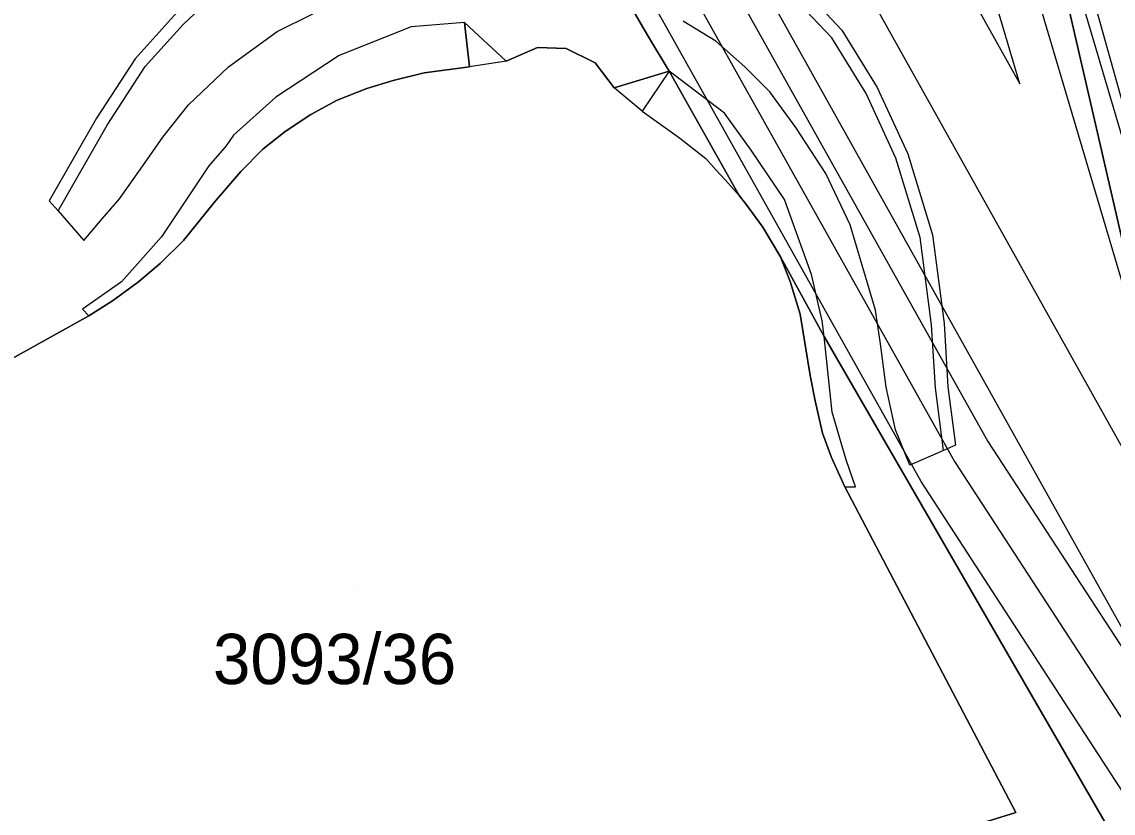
# Model space of a CAD drawing. Extents: x -264070 to -262271, y -1238894 to -1238141.
# Drawn here: x -263074.97 to -263031.59, y -1238330.23 to -1238298.77 of the extents above; entities that cross this region are included whole.
import ezdxf

# ---------------------------------------------------------------- set-up
doc = ezdxf.new("R2010")
doc.units = 0
for name, color, linetype in [('body_kn', 7, 'Continuous'), ('kladpar_druhypozemkov', 7, 'Continuous'), ('kladpar_hranice', 7, 'Continuous'), ('kladpar_parcelnecisla', 7, 'Continuous'), ('kladpar_plochy', 7, 'Continuous'), ('tarchy_linie', 7, 'Continuous'), ('zappar_hrandruhpozemk', 7, 'Continuous')]:
    doc.layers.add(name, color=color, linetype=linetype)

msp = doc.modelspace()

# ---------------------------------------------------------------- linework, layer by layer
at = {"layer": 'body_kn'}
for p, q in [((-263068.55, -1238298.88), (-263068.55, -1238298.88)), ((-263057.38, -1238298.8), (-263057.38, -1238298.8)), ((-263057.38, -1238298.8), (-263057.38, -1238298.8)), ((-263048.47, -1238298.88), (-263048.47, -1238298.88)), ((-263064.82, -1238299.16), (-263064.82, -1238299.16)), ((-263059.49, -1238298.97), (-263059.49, -1238298.97)), ((-263050.1, -1238299.31), (-263050.1, -1238299.31)), ((-263042.38, -1238299.11), (-263042.38, -1238299.11)), ((-263054.47, -1238299.8), (-263054.47, -1238299.8)), ((-263047.39, -1238299.54), (-263047.39, -1238299.54)), ((-263042.78, -1238299.41), (-263042.78, -1238299.41)), ((-263070.46, -1238300.25), (-263070.46, -1238300.25)), ((-263062.35, -1238300.11), (-263062.35, -1238300.11)), ((-263053.34, -1238299.84), (-263053.34, -1238299.84)), ((-263070.06, -1238300.55), (-263070.06, -1238300.55)), ((-263066.75, -1238300.57), (-263066.75, -1238300.57)), ((-263057.18, -1238300.57), (-263057.18, -1238300.57)), ((-263055.72, -1238300.34), (-263055.72, -1238300.34)), ((-263055.72, -1238300.34), (-263055.72, -1238300.34)), ((-263052.18, -1238300.41), (-263052.18, -1238300.41)), ((-263046.23, -1238300.56), (-263046.23, -1238300.56)), ((-263060.21, -1238301.11), (-263060.21, -1238301.11)), ((-263058.98, -1238300.8), (-263058.98, -1238300.8)), ((-263049.24, -1238300.74), (-263049.24, -1238300.74)), ((-263049.24, -1238300.74), (-263049.24, -1238300.74)), ((-263061.26, -1238301.43), (-263061.26, -1238301.43)), ((-263061.26, -1238301.43), (-263061.26, -1238301.43)), ((-263051.43, -1238301.4), (-263051.43, -1238301.4)), ((-263040.97, -1238301.38), (-263040.97, -1238301.38)), ((-263035.3, -1238301.24), (-263035.3, -1238301.24)), ((-263064.87, -1238301.77), (-263064.87, -1238301.77)), ((-263062.44, -1238301.89), (-263062.44, -1238301.89)), ((-263045.24, -1238301.56), (-263045.24, -1238301.56)), ((-263041.41, -1238301.62), (-263041.41, -1238301.62)), ((-263068.35, -1238302.07), (-263068.35, -1238302.07)), ((-263050.31, -1238302.33), (-263050.31, -1238302.33)), ((-263047.04, -1238302.4), (-263047.04, -1238302.4)), ((-263072, -1238302.61), (-263072, -1238302.61)), ((-263063.48, -1238302.46), (-263063.48, -1238302.46)), ((-263071.57, -1238302.88), (-263071.57, -1238302.88)), ((-263066.55, -1238303.28), (-263066.55, -1238303.28)), ((-263064.5, -1238303.13), (-263064.5, -1238303.13)), ((-263044.2, -1238302.98), (-263044.2, -1238302.98)), ((-263069.36, -1238303.36), (-263069.36, -1238303.36)), ((-263066.84, -1238303.7), (-263066.84, -1238303.7)), ((-263048.83, -1238303.39), (-263048.83, -1238303.39)), ((-263065.39, -1238303.84), (-263065.39, -1238303.84)), ((-263045.98, -1238303.88), (-263045.98, -1238303.88)), ((-263039.76, -1238304.02), (-263039.76, -1238304.02)), ((-263070.16, -1238304.5), (-263070.16, -1238304.5)), ((-263067.54, -1238304.5), (-263067.54, -1238304.5)), ((-263047.78, -1238304.21), (-263047.78, -1238304.21)), ((-263040.23, -1238304.2), (-263040.23, -1238304.2)), ((-263066.27, -1238304.72), (-263066.27, -1238304.72)), ((-263047.38, -1238304.66), (-263047.38, -1238304.66)), ((-263043.01, -1238304.8), (-263043.01, -1238304.8)), ((-263047.02, -1238305.05), (-263047.02, -1238305.05)), ((-263073.88, -1238305.89), (-263073.88, -1238305.89)), ((-263071.09, -1238305.81), (-263071.09, -1238305.81)), ((-263046.46, -1238305.68), (-263046.46, -1238305.68)), ((-263044.66, -1238305.84), (-263044.66, -1238305.84)), ((-263073.53, -1238306.29), (-263073.53, -1238306.29)), ((-263073.53, -1238306.29), (-263073.53, -1238306.29)), ((-263067.33, -1238305.96), (-263067.33, -1238305.96)), ((-263046.2, -1238305.99), (-263046.2, -1238305.99)), ((-263071.77, -1238306.61), (-263071.77, -1238306.61)), ((-263045.52, -1238306.94), (-263045.52, -1238306.94)), ((-263042.04, -1238306.84), (-263042.04, -1238306.84)), ((-263072.5, -1238307.47), (-263072.5, -1238307.47)), ((-263069.42, -1238307.32), (-263069.42, -1238307.32)), ((-263068.54, -1238307.47), (-263068.54, -1238307.47)), ((-263039.26, -1238307.35), (-263039.26, -1238307.35)), ((-263038.77, -1238307.24), (-263038.77, -1238307.24)), ((-263069.45, -1238308.37), (-263069.45, -1238308.37)), ((-263044.82, -1238308.12), (-263044.82, -1238308.12)), ((-263043.58, -1238308.82), (-263043.58, -1238308.82)), ((-263071, -1238309.11), (-263071, -1238309.11)), ((-263070.33, -1238309.11), (-263070.33, -1238309.11)), ((-263044.43, -1238309.1), (-263044.43, -1238309.1)), ((-263072.55, -1238310.2), (-263072.55, -1238310.2)), ((-263071.36, -1238309.87), (-263071.36, -1238309.87)), ((-263072.3, -1238310.46), (-263072.3, -1238310.46)), ((-263044.03, -1238310.39), (-263044.03, -1238310.39)), ((-263043.16, -1238310.66), (-263043.16, -1238310.66)), ((-263041.04, -1238310.23), (-263041.04, -1238310.23)), ((-263038.81, -1238310.82), (-263038.81, -1238310.82)), ((-263038.31, -1238310.77), (-263038.31, -1238310.77)), ((-263043.08, -1238311.28), (-263043.08, -1238311.28)), ((-263043.08, -1238311.28), (-263043.08, -1238311.28)), ((-263040.84, -1238311.57), (-263040.84, -1238311.57)), ((-263043.63, -1238312.83), (-263043.63, -1238312.83)), ((-263040.61, -1238313.3), (-263040.61, -1238313.3)), ((-263038.65, -1238313.32), (-263038.65, -1238313.32)), ((-263038.16, -1238313.28), (-263038.16, -1238313.28)), ((-263043.44, -1238313.84), (-263043.44, -1238313.84)), ((-263042.76, -1238314.29), (-263042.76, -1238314.29)), ((-263040.25, -1238314.99), (-263040.25, -1238314.99)), ((-263043.14, -1238315.12), (-263043.14, -1238315.12)), ((-263038.33, -1238315.81), (-263038.33, -1238315.81)), ((-263038.33, -1238315.81), (-263038.33, -1238315.81)), ((-263037.86, -1238315.6), (-263037.86, -1238315.6)), ((-263036.57, -1238315.45), (-263036.57, -1238315.45)), ((-263042.79, -1238316.09), (-263042.79, -1238316.09)), ((-263042.2, -1238316.19), (-263042.2, -1238316.19)), ((-263037.9, -1238316.25), (-263037.9, -1238316.25)), ((-263039.67, -1238316.4), (-263039.67, -1238316.4)), ((-263039.67, -1238316.4), (-263039.67, -1238316.4)), ((-263039.23, -1238317.05), (-263039.23, -1238317.05)), ((-263042.26, -1238317.26), (-263042.26, -1238317.26)), ((-263042.26, -1238317.26), (-263042.26, -1238317.26)), ((-263041.84, -1238317.26), (-263041.84, -1238317.26)), ((-263035.46, -1238330.2), (-263035.46, -1238330.2))]:
    msp.add_line(p, q, dxfattribs=at)
at = {"layer": 'kladpar_druhypozemkov'}
msp.add_line((-263061.57, -1238321.2), (-263061.57, -1238321.2), dxfattribs=at)
at = {"layer": 'kladpar_hranice'}
for points in [[(-263011.78, -1238341.08), (-263028.23, -1238312.73), (-263031.2, -1238307.61), (-263034.55, -1238293.07), (-263036.73, -1238283.58), (-263037.68, -1238277.24), (-263036.8, -1238276.02), (-263021.23, -1238269.49), (-263005.63, -1238263.53), (-262991, -1238259.57)], [(-263031.71, -1238330.94), (-263043.08, -1238311.28), (-263044.82, -1238308.12), (-263045.52, -1238306.94), (-263046.2, -1238305.99), (-263046.46, -1238305.68), (-263049.24, -1238300.74), (-263050.1, -1238299.31), (-263051.09, -1238297.58), (-263052.62, -1238294.91), (-263057.73, -1238285.95), (-263056.4, -1238285.69), (-263051.97, -1238283.44), (-263044.32, -1238279.73), (-263039.46, -1238277.33), (-263036.8, -1238276.02), (-263037.68, -1238277.24), (-263036.73, -1238283.58), (-263034.55, -1238293.07), (-263031.2, -1238307.61), (-263028.23, -1238312.73), (-263011.78, -1238341.08)], [(-263051.09, -1238297.58), (-263050.1, -1238299.31), (-263049.24, -1238300.74), (-263051.43, -1238301.4), (-263052.18, -1238300.41), (-263053.34, -1238299.84), (-263054.47, -1238299.8), (-263055.72, -1238300.34), (-263057.38, -1238298.8), (-263057.18, -1238300.57), (-263058.98, -1238300.8), (-263060.21, -1238301.11), (-263061.26, -1238301.43), (-263062.44, -1238301.89), (-263063.48, -1238302.46), (-263064.5, -1238303.13), (-263065.39, -1238303.84), (-263066.27, -1238304.72), (-263067.33, -1238305.96), (-263068.54, -1238307.47), (-263069.45, -1238308.37), (-263070.33, -1238309.11), (-263071.36, -1238309.87), (-263072.3, -1238310.46), (-263077.94, -1238313.59)], [(-263061.26, -1238301.43), (-263060.21, -1238301.11), (-263058.98, -1238300.8), (-263057.18, -1238300.57), (-263057.38, -1238298.8), (-263055.72, -1238300.34), (-263054.47, -1238299.8), (-263053.34, -1238299.84), (-263052.18, -1238300.41), (-263051.43, -1238301.4), (-263049.24, -1238300.74), (-263046.46, -1238305.68), (-263046.2, -1238305.99), (-263045.52, -1238306.94), (-263044.82, -1238308.12), (-263044.43, -1238309.1), (-263044.03, -1238310.39), (-263043.63, -1238312.83), (-263043.44, -1238313.84), (-263043.14, -1238315.12), (-263042.79, -1238316.09), (-263042.26, -1238317.26), (-263035.46, -1238330.2), (-263039.47, -1238331.45)], [(-263085.67, -1238330.88), (-263085.4, -1238329.85), (-263086.55, -1238330.28), (-263089.7, -1238319.88), (-263078.85, -1238315.8), (-263079.52, -1238315.57), (-263080.21, -1238314.26), (-263078.13, -1238313.06), (-263077.94, -1238313.59), (-263072.3, -1238310.46), (-263071.36, -1238309.87), (-263070.33, -1238309.11), (-263069.45, -1238308.37), (-263068.54, -1238307.47), (-263067.33, -1238305.96), (-263066.27, -1238304.72), (-263065.39, -1238303.84), (-263064.5, -1238303.13), (-263063.48, -1238302.46), (-263062.44, -1238301.89), (-263061.26, -1238301.43)], [(-263039.47, -1238331.45), (-263035.46, -1238330.2), (-263042.26, -1238317.26), (-263042.79, -1238316.09), (-263043.14, -1238315.12), (-263043.44, -1238313.84), (-263043.63, -1238312.83), (-263044.03, -1238310.39), (-263044.43, -1238309.1), (-263044.82, -1238308.12), (-263043.08, -1238311.28), (-263031.71, -1238330.94)]]:
    msp.add_lwpolyline(points, dxfattribs=at)
at = {"layer": 'kladpar_plochy'}
for points in [[(-263011.78, -1238341.08), (-263028.23, -1238312.73), (-263031.2, -1238307.61), (-263034.55, -1238293.07), (-263036.73, -1238283.58), (-263037.68, -1238277.24), (-263036.8, -1238276.02), (-263021.23, -1238269.49), (-263005.63, -1238263.53)], [(-263031.71, -1238330.94), (-263043.08, -1238311.28), (-263044.82, -1238308.12), (-263045.52, -1238306.94), (-263046.2, -1238305.99), (-263046.46, -1238305.68), (-263049.24, -1238300.74), (-263050.1, -1238299.31), (-263051.09, -1238297.58), (-263052.62, -1238294.91), (-263057.73, -1238285.95), (-263056.4, -1238285.69), (-263051.97, -1238283.44), (-263044.32, -1238279.73), (-263039.46, -1238277.33), (-263036.8, -1238276.02), (-263037.68, -1238277.24), (-263036.73, -1238283.58), (-263034.55, -1238293.07), (-263031.2, -1238307.61), (-263028.23, -1238312.73), (-263011.78, -1238341.08)], [(-263051.09, -1238297.58), (-263050.1, -1238299.31), (-263049.24, -1238300.74), (-263051.43, -1238301.4), (-263052.18, -1238300.41), (-263053.34, -1238299.84), (-263054.47, -1238299.8), (-263055.72, -1238300.34), (-263057.38, -1238298.8), (-263057.18, -1238300.57), (-263058.98, -1238300.8), (-263060.21, -1238301.11), (-263061.26, -1238301.43), (-263062.44, -1238301.89), (-263063.48, -1238302.46), (-263064.5, -1238303.13), (-263065.39, -1238303.84), (-263066.27, -1238304.72), (-263067.33, -1238305.96), (-263068.54, -1238307.47), (-263069.45, -1238308.37), (-263070.33, -1238309.11), (-263071.36, -1238309.87), (-263072.3, -1238310.46), (-263077.94, -1238313.59)], [(-263077.94, -1238313.59), (-263072.3, -1238310.46), (-263071.36, -1238309.87), (-263070.33, -1238309.11), (-263069.45, -1238308.37), (-263068.54, -1238307.47), (-263067.33, -1238305.96), (-263066.27, -1238304.72), (-263065.39, -1238303.84), (-263064.5, -1238303.13), (-263063.48, -1238302.46), (-263062.44, -1238301.89), (-263061.26, -1238301.43), (-263060.21, -1238301.11), (-263058.98, -1238300.8), (-263057.18, -1238300.57), (-263057.38, -1238298.8), (-263055.72, -1238300.34), (-263054.47, -1238299.8), (-263053.34, -1238299.84), (-263052.18, -1238300.41), (-263051.43, -1238301.4), (-263049.24, -1238300.74), (-263046.46, -1238305.68), (-263046.2, -1238305.99), (-263045.52, -1238306.94), (-263044.82, -1238308.12), (-263044.43, -1238309.1), (-263044.03, -1238310.39), (-263043.63, -1238312.83), (-263043.44, -1238313.84), (-263043.14, -1238315.12), (-263042.79, -1238316.09), (-263042.26, -1238317.26), (-263035.46, -1238330.2), (-263039.47, -1238331.45)], [(-263039.47, -1238331.45), (-263035.46, -1238330.2), (-263042.26, -1238317.26), (-263042.79, -1238316.09), (-263043.14, -1238315.12), (-263043.44, -1238313.84), (-263043.63, -1238312.83), (-263044.03, -1238310.39), (-263044.43, -1238309.1), (-263044.82, -1238308.12), (-263043.08, -1238311.28), (-263031.71, -1238330.94)]]:
    msp.add_lwpolyline(points, dxfattribs=at)
at = {"layer": 'tarchy_linie'}
for points in [[(-263056.4, -1238285.69), (-263055.03, -1238285.01), (-263053.56, -1238284.28), (-263049.95, -1238291.56), (-263036.57, -1238315.45), (-263028.22, -1238328.28), (-263052.96, -1238283.99), (-263051.85, -1238283.44), (-263049.81, -1238282.44), (-263046.67, -1238280.89), (-263035.3, -1238301.24), (-263040.47, -1238283.8), (-263040.46, -1238277.82), (-263039.46, -1238277.33), (-263038.91, -1238277.06), (-263038.59, -1238278.01), (-263037.11, -1238282.44), (-263037.15, -1238283.4), (-263027.97, -1238314.38), (-263027.65, -1238314.96), (-263026.93, -1238317.7), (-263025.48, -1238320.08), (-263017.88, -1238332.99)], [(-263038.59, -1238278.01), (-263038.81, -1238283.6), (-263023.76, -1238334.4), (-263004.35, -1238368.98), (-262988.5, -1238396.63), (-262970, -1238425.7), (-262949.59, -1238461.67), (-262929.74, -1238490.84), (-262915.64, -1238510.07), (-262911.62, -1238516.37), (-262904.25, -1238532.08), (-262899.49, -1238561.55), (-262883.46, -1238603.14), (-262855.12, -1238679.37), (-262825.32, -1238749.06), (-262831.6, -1238762.46)], [(-263049.81, -1238282.44), (-263016.2, -1238342.64), (-262978.3, -1238405.77), (-262957.24, -1238440.79), (-262909.76, -1238544.87), (-262886.28, -1238607.09), (-262862.09, -1238671.7), (-262834.14, -1238746.5), (-262835.49, -1238761.73)], [(-263055.03, -1238285.01), (-263051.32, -1238292.29), (-263037.9, -1238316.25), (-263024.35, -1238337.09), (-262999.02, -1238379.63), (-262988.72, -1238396.66), (-262981.15, -1238408.68), (-262970.2, -1238425.82), (-262949.94, -1238461.94), (-262926.84, -1238495.4), (-262921.43, -1238502.6), (-262915.89, -1238510.25), (-262914.81, -1238513.45), (-262908.31, -1238550.69), (-262885.94, -1238597.77), (-262863.52, -1238671.22), (-262830.98, -1238762.57)], [(-262948.78, -1238467.76), (-262950.68, -1238463.6), (-262951.23, -1238462.8), (-262954.1, -1238457.7), (-262956.07, -1238453.77), (-262962.09, -1238442.6), (-262965.81, -1238436.82), (-262971.53, -1238426.62), (-262982.46, -1238409.51), (-262990.04, -1238397.47), (-263025.67, -1238337.91), (-263039.23, -1238317.05), (-263052.69, -1238293.02), (-263056.53, -1238285.71), (-263056.4, -1238285.69)]]:
    msp.add_lwpolyline(points, dxfattribs=at)
at = {"layer": 'zappar_hrandruhpozemk'}
for p, q in [((-263028.23, -1238312.73), (-263032.77, -1238296.42)), ((-263068.35, -1238302.07), (-263066.75, -1238300.57)), ((-263055.72, -1238300.34), (-263057.18, -1238300.57)), ((-263049.24, -1238300.74), (-263050.31, -1238302.33)), ((-263047.04, -1238302.4), (-263049.24, -1238300.74)), ((-263050.31, -1238302.33), (-263051.43, -1238301.4)), ((-263050.31, -1238302.33), (-263048.83, -1238303.39)), ((-263039.76, -1238304.02), (-263038.77, -1238307.24)), ((-263067.54, -1238304.5), (-263069.42, -1238307.32)), ((-263039.26, -1238307.35), (-263040.23, -1238304.2)), ((-263042.04, -1238306.84), (-263043.01, -1238304.8)), ((-263042.76, -1238314.29), (-263043.08, -1238311.28)), ((-263042.2, -1238316.19), (-263042.76, -1238314.29))]:
    msp.add_line(p, q, dxfattribs=at)
for points in [[(-263065.18, -1238295.48), (-263067.29, -1238296.98), (-263068.91, -1238298.53), (-263070.46, -1238300.25), (-263072, -1238302.61), (-263073.88, -1238305.89), (-263073.53, -1238306.29), (-263072.5, -1238307.47), (-263071.77, -1238306.61), (-263071.09, -1238305.81), (-263070.16, -1238304.5), (-263069.36, -1238303.36), (-263068.35, -1238302.07)], [(-263048.42, -1238296.34), (-263047.02, -1238295.38), (-263046.6, -1238295.08), (-263044.45, -1238296.89), (-263042.38, -1238299.11), (-263040.97, -1238301.38), (-263039.76, -1238304.02)], [(-263040.23, -1238304.2), (-263041.41, -1238301.62), (-263042.78, -1238299.41), (-263044.8, -1238297.26), (-263047.02, -1238295.38)], [(-263066.75, -1238300.57), (-263064.82, -1238299.16), (-263062.04, -1238297.77), (-263059.68, -1238297.07), (-263054.81, -1238296.66)], [(-263073.53, -1238306.29), (-263071.57, -1238302.88), (-263070.06, -1238300.55), (-263068.55, -1238298.88), (-263066.97, -1238297.37)], [(-263057.38, -1238298.8), (-263059.49, -1238298.97), (-263062.35, -1238300.11), (-263064.87, -1238301.77), (-263066.55, -1238303.28), (-263066.84, -1238303.7), (-263067.54, -1238304.5)], [(-263043.01, -1238304.8), (-263044.2, -1238302.98), (-263045.24, -1238301.56), (-263046.23, -1238300.56), (-263047.39, -1238299.54), (-263048.47, -1238298.88), (-263048.68, -1238298.75)], [(-263043.08, -1238311.28), (-263043.16, -1238310.66), (-263043.58, -1238308.82), (-263044.66, -1238305.84), (-263045.98, -1238303.88), (-263047.04, -1238302.4)], [(-263048.83, -1238303.39), (-263047.78, -1238304.21), (-263047.38, -1238304.66), (-263047.02, -1238305.05), (-263046.46, -1238305.68)], [(-263039.67, -1238316.4), (-263040.25, -1238314.99), (-263040.61, -1238313.3), (-263040.84, -1238311.57), (-263041.04, -1238310.23), (-263042.04, -1238306.84)], [(-263069.42, -1238307.32), (-263071, -1238309.11), (-263072.55, -1238310.2), (-263072.3, -1238310.46)], [(-263038.77, -1238307.24), (-263038.31, -1238310.77), (-263038.16, -1238313.28), (-263037.86, -1238315.6), (-263038.33, -1238315.81), (-263039.67, -1238316.4)], [(-263038.33, -1238315.81), (-263038.65, -1238313.32), (-263038.81, -1238310.82), (-263039.26, -1238307.35)], [(-263042.26, -1238317.26), (-263041.84, -1238317.26), (-263042.2, -1238316.19)]]:
    msp.add_lwpolyline(points, dxfattribs=at)

# ---------------------------------------------------------------- texts
at = {"layer": 'kladpar_parcelnecisla'}
msp.add_text('3093/36', height=2, dxfattribs=at).set_placement((-263067.37, -1238325.1))

doc.saveas('drawing.dxf')
